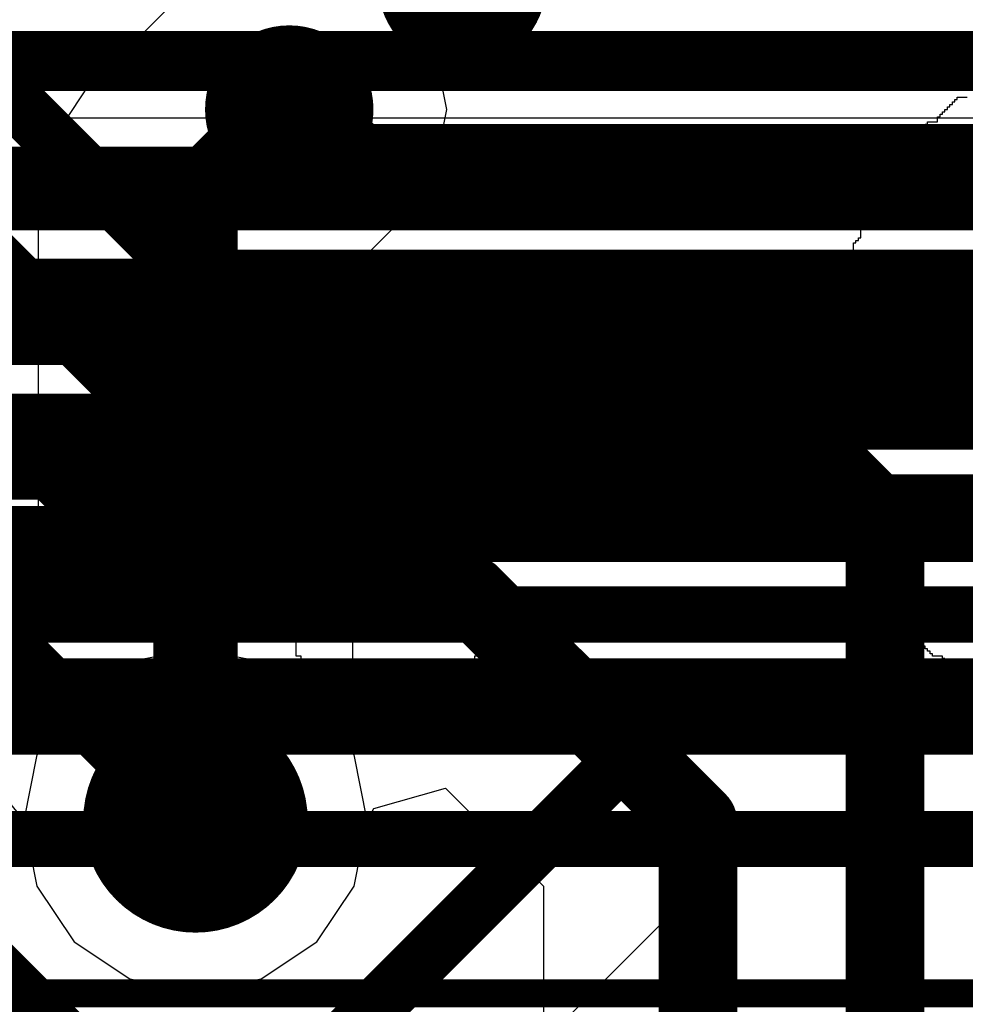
# Model space of a CAD drawing. Header units: millimetres. Extents: x -2 to 68, y -2 to 27.4.
# Tile 547 of 594: x 50 to 51.7, y 23 to 24.7. Entities that reach past the tile are written whole.
import ezdxf

# ---------------------------------------------------------------- set-up
doc = ezdxf.new("R2010")
doc.units = ezdxf.units.MM
for name, color, linetype in [('BottomLayer', 5, 'Continuous'), ('DrillGuide', 244, 'Continuous'), ('Mechanical15', 56, 'Continuous'), ('MidLayer1', 16, 'Continuous'), ('MidLayer2', 76, 'Continuous'), ('MidLayer3', 90, 'Continuous'), ('MidLayer4', 156, 'Continuous'), ('MidLayer5', 130, 'Continuous'), ('MidLayer6', 216, 'Continuous'), ('MidLayer7', 6, 'Continuous'), ('MidLayer8', 54, 'Continuous'), ('MultiLayer', 9, 'Continuous'), ('TopLayer', 1, 'Continuous'), ('TopOverlay', 2, 'Continuous'), ('ViaHoleLayer', 16, 'Continuous')]:
    doc.layers.add(name, color=color, linetype=linetype)

# ---------------------------------------------------------------- blocks, each defined once
blk = doc.blocks.new('MT53D512M32D2DS_053_WT_D_F_________1_168')
at = {"layer": 'Mechanical15', "const_width": 0.05}
blk.add_lwpolyline([(5.25, -7.5), (-5.25, -7.5)], dxfattribs=at)

msp = doc.modelspace()

# ---------------------------------------------------------------- linework, layer by layer
at = {"layer": 'BottomLayer'}
for p, q in [((59.8079, 24.6735), (43.6039, 24.6735)), ((49.6107, 23.292), (55.0816, 23.292))]:
    msp.add_line(p, q, dxfattribs=at)
at = {"layer": 'BottomLayer', "const_width": 0.15}
msp.add_lwpolyline([(50.725, 24.8, 1), (50.875, 24.8, 1)], format="xyb", close=True, dxfattribs=at)
at = {"layer": 'BottomLayer', "const_width": 0.1}
for points in [[(43.6039, 24.4186), (59.8079, 24.4186)], [(43.6868, 24.2186), (59.7251, 24.2186)], [(43.7696, 24.0186), (59.6422, 24.0186)], [(43.8525, 23.8186), (59.5594, 23.8186)], [(43.8635, 23.5468), (55.1871, 23.5468)]]:
    msp.add_lwpolyline(points, dxfattribs=at)
at = {"layer": 'DrillGuide'}
for points, const_width in [([(50.467, 24.5751, 1), (50.517, 24.5751, 1)], 0.05), ([(50.275, 23.308, 1), (50.375, 23.308, 1)], 0.1)]:
    msp.add_lwpolyline(points, format="xyb", close=True, dxfattribs=dict(at, const_width=const_width))
at = {"layer": 'MidLayer1'}
for p, q in [((50.2937, 24.7734), (50.1267, 24.6064)), ((50.751, 24.6824), (50.6903, 24.7734)), ((50.7724, 24.5751), (50.751, 24.6824)), ((50.1267, 24.6064), (50.066, 24.5154)), ((50.751, 24.4678), (50.7724, 24.5751)), ((50.066, 24.5154), (50.0446, 24.4081)), ((50.6903, 24.3769), (50.751, 24.4678)), ((50.0446, 24.4081), (50.0446, 23.4284)), ((50.6054, 24.292), (50.6903, 24.3769)), ((50.6054, 23.4284), (50.6054, 24.292)), ((50.0446, 23.4284), (50.0424, 23.4251)), ((50.6076, 23.4251), (50.6054, 23.4284)), ((50.0424, 23.4251), (50.0191, 23.308)), ((50.6309, 23.308), (50.6076, 23.4251)), ((50.0191, 23.308), (50.0424, 23.1909)), ((50.6076, 23.1909), (50.6309, 23.308)), ((50.0424, 23.1909), (50.1087, 23.0917)), ((50.5413, 23.0917), (50.6076, 23.1909)), ((50.1087, 23.0917), (50.2079, 23.0254)), ((50.4421, 23.0254), (50.5413, 23.0917)), ((50.2079, 23.0254), (50.325, 23.0021)), ((50.325, 23.0021), (50.4421, 23.0254))]:
    msp.add_line(p, q, dxfattribs=at)
for points, const_width in [([(50.417, 24.5751, 1), (50.567, 24.5751, 1)], 0.15), ([(50.4545, 24.5751, 1), (50.5295, 24.5751, 1)], 0.075), ([(50.2875, 24.4081, 1), (50.3625, 24.4081, 1)], 0.075), ([(50.2875, 24.4081, 1), (50.3625, 24.4081, 1)], 0.075), ([(50.225, 23.308, 1), (50.425, 23.308, 1)], 0.2), ([(50.2875, 23.308, 1), (50.3625, 23.308, 1)], 0.075)]:
    msp.add_lwpolyline(points, format="xyb", close=True, dxfattribs=dict(at, const_width=const_width))
at = {"layer": 'MidLayer1', "const_width": 0.15}
for points in [[(50.325, 24.4081), (50.492, 24.5751)], [(50.325, 23.308), (50.325, 24.4081)]]:
    msp.add_lwpolyline(points, dxfattribs=at)
at = {"layer": 'MidLayer2'}
for p, q in [((43.4661, 24.1573), (55.6252, 24.1573)), ((50.325, 23.6139), (50.2079, 23.5906)), ((50.4421, 23.5906), (50.325, 23.6139)), ((50.2079, 23.5906), (50.1087, 23.5243)), ((50.5413, 23.5243), (50.4421, 23.5906)), ((50.1087, 23.5243), (50.0424, 23.4251)), ((50.6076, 23.4251), (50.5413, 23.5243)), ((50.0424, 23.4251), (50.0191, 23.308)), ((50.6309, 23.308), (50.6076, 23.4251)), ((50.0191, 23.308), (50.0424, 23.1909)), ((50.6076, 23.1909), (50.6309, 23.308)), ((50.0424, 23.1909), (50.1087, 23.0917)), ((50.5413, 23.0917), (50.6076, 23.1909)), ((50.1087, 23.0917), (50.2079, 23.0254)), ((50.4421, 23.0254), (50.5413, 23.0917)), ((50.2079, 23.0254), (50.325, 23.0021)), ((50.325, 23.0021), (50.4421, 23.0254))]:
    msp.add_line(p, q, dxfattribs=at)
at = {"layer": 'MidLayer2', "const_width": 0.1}
for points in [[(42.5827, 24.658), (60.244, 24.658)], [(43.1171, 24.4122), (55.7308, 24.4122)]]:
    msp.add_lwpolyline(points, dxfattribs=at)
at = {"layer": 'MidLayer2', "const_width": 0.2}
msp.add_lwpolyline([(50.225, 23.308, 1), (50.425, 23.308, 1)], format="xyb", close=True, dxfattribs=at)
at = {"layer": 'MidLayer3'}
for p, q in [((49.9149, 23.4348), (50.0191, 23.308)), ((50.6426, 23.3293), (50.7703, 23.3654)), ((50.7703, 23.3654), (50.9447, 23.191)), ((50.6309, 23.308), (50.6426, 23.3293)), ((50.0191, 23.308), (50.0424, 23.1909)), ((50.6076, 23.1909), (50.6309, 23.308)), ((50.0424, 23.1909), (50.1087, 23.0917)), ((50.5413, 23.0917), (50.6076, 23.1909)), ((50.9447, 23.191), (50.9447, 22.0742)), ((50.1087, 23.0917), (50.2079, 23.0254)), ((50.4421, 23.0254), (50.5413, 23.0917)), ((50.2079, 23.0254), (50.325, 23.0021)), ((50.325, 23.0021), (50.4421, 23.0254))]:
    msp.add_line(p, q, dxfattribs=at)
at = {"layer": 'MidLayer3', "const_width": 0.14}
for points in [[(42.8784, 24.43), (52.9326, 24.43)], [(42.991, 24.19), (52.6493, 24.19)], [(43.912, 23.95), (51.441, 23.95)], [(51.441, 23.95), (51.553, 23.838)], [(51.553, 22.743), (51.553, 23.838)], [(44.2261, 23.7101), (50.8149, 23.7101)], [(50.8149, 23.7101), (51.22, 23.305)], [(51.22, 21.459), (51.22, 23.305)]]:
    msp.add_lwpolyline(points, dxfattribs=at)
at = {"layer": 'MidLayer3'}
for points, const_width in [([(51.406, 23.95, 1), (51.476, 23.95, 1)], 0.07), ([(51.406, 23.95, 1), (51.476, 23.95, 1)], 0.07), ([(51.518, 23.838, 1), (51.588, 23.838, 1)], 0.07), ([(51.518, 23.838, 1), (51.588, 23.838, 1)], 0.07), ([(50.7799, 23.7101, 1), (50.8499, 23.7101, 1)], 0.07), ([(50.7799, 23.7101, 1), (50.8499, 23.7101, 1)], 0.07), ([(50.225, 23.308, 1), (50.425, 23.308, 1)], 0.2), ([(51.185, 23.305, 1), (51.255, 23.305, 1)], 0.07), ([(51.185, 23.305, 1), (51.255, 23.305, 1)], 0.07)]:
    msp.add_lwpolyline(points, format="xyb", close=True, dxfattribs=dict(at, const_width=const_width))
at = {"layer": 'MidLayer4'}
for p, q in [((50.325, 23.6139), (50.2079, 23.5906)), ((50.4421, 23.5906), (50.325, 23.6139)), ((50.2079, 23.5906), (50.1087, 23.5243)), ((50.5413, 23.5243), (50.4421, 23.5906)), ((50.1087, 23.5243), (50.0424, 23.4251)), ((50.6076, 23.4251), (50.5413, 23.5243)), ((50.0424, 23.4251), (50.0191, 23.308)), ((50.6309, 23.308), (50.6076, 23.4251)), ((50.0191, 23.308), (50.0424, 23.1909)), ((50.6076, 23.1909), (50.6309, 23.308)), ((50.0424, 23.1909), (50.1087, 23.0917)), ((50.5413, 23.0917), (50.6076, 23.1909)), ((50.1087, 23.0917), (50.2079, 23.0254)), ((50.4421, 23.0254), (50.5413, 23.0917)), ((50.2079, 23.0254), (50.325, 23.0021)), ((50.325, 23.0021), (50.4421, 23.0254))]:
    msp.add_line(p, q, dxfattribs=at)
for points, const_width in [([(50.725, 24.8, 1), (50.875, 24.8, 1)], 0.15), ([(50.225, 23.308, 1), (50.425, 23.308, 1)], 0.2)]:
    msp.add_lwpolyline(points, format="xyb", close=True, dxfattribs=dict(at, const_width=const_width))
at = {"layer": 'MidLayer5'}
for p, q in [((44.7605, 24.0041), (55.241, 24.0041)), ((50.325, 23.6139), (50.2079, 23.5906)), ((50.4421, 23.5906), (50.325, 23.6139)), ((50.2079, 23.5906), (50.1087, 23.5243)), ((50.5413, 23.5243), (50.4421, 23.5906)), ((50.1087, 23.5243), (50.0424, 23.4251)), ((50.6076, 23.4251), (50.5413, 23.5243)), ((50.0424, 23.4251), (50.0191, 23.308)), ((50.6309, 23.308), (50.6076, 23.4251)), ((50.0191, 23.308), (50.0424, 23.1909)), ((50.6076, 23.1909), (50.6309, 23.308)), ((50.0424, 23.1909), (50.1087, 23.0917)), ((50.5413, 23.0917), (50.6076, 23.1909)), ((50.1087, 23.0917), (50.2079, 23.0254)), ((50.4421, 23.0254), (50.5413, 23.0917)), ((50.2079, 23.0254), (50.325, 23.0021)), ((50.325, 23.0021), (50.4421, 23.0254))]:
    msp.add_line(p, q, dxfattribs=at)
at = {"layer": 'MidLayer5', "const_width": 0.1}
for points in [[(43.3811, 24.6651), (55.5062, 24.6651)], [(44.572, 24.459), (55.4295, 24.459)], [(44.6549, 24.259), (55.3466, 24.259)]]:
    msp.add_lwpolyline(points, dxfattribs=at)
at = {"layer": 'MidLayer5', "const_width": 0.2}
msp.add_lwpolyline([(50.225, 23.308, 1), (50.425, 23.308, 1)], format="xyb", close=True, dxfattribs=at)
at = {"layer": 'MidLayer6'}
for p, q in [((55.0948, 24.4698), (42.8556, 24.4698)), ((50.7752, 22.7448), (51.2751, 23.2446)), ((51.2751, 23.2446), (53.4662, 23.2446))]:
    msp.add_line(p, q, dxfattribs=at)
at = {"layer": 'MidLayer6', "const_width": 0.1}
for points in [[(42.75, 24.2149), (55.0948, 24.2149)], [(49.758, 23.858), (50.308, 23.308)], [(49.3563, 23.658), (50.0893, 22.925)], [(50.595, 22.925), (51.1695, 23.4995)], [(51.1695, 23.4995), (55.2785, 23.4995)], [(50.308, 23.308), (50.325, 23.308)]]:
    msp.add_lwpolyline(points, dxfattribs=at)
at = {"layer": 'MidLayer6'}
for points, const_width in [([(51.1445, 23.4995, 1), (51.1945, 23.4995, 1)], 0.05), ([(51.1445, 23.4995, 1), (51.1945, 23.4995, 1)], 0.05), ([(50.225, 23.308, 1), (50.425, 23.308, 1)], 0.2), ([(50.283, 23.308, 1), (50.333, 23.308, 1)], 0.05), ([(50.283, 23.308, 1), (50.333, 23.308, 1)], 0.05), ([(50.3, 23.308, 1), (50.35, 23.308, 1)], 0.05)]:
    msp.add_lwpolyline(points, format="xyb", close=True, dxfattribs=dict(at, const_width=const_width))
at = {"layer": 'MidLayer7'}
for p, q in [((50.325, 23.6139), (50.2079, 23.5906)), ((50.4421, 23.5906), (50.325, 23.6139)), ((50.2079, 23.5906), (50.1087, 23.5243)), ((50.5413, 23.5243), (50.4421, 23.5906)), ((50.1087, 23.5243), (50.0424, 23.4251)), ((50.6076, 23.4251), (50.5413, 23.5243)), ((50.0424, 23.4251), (50.0191, 23.308)), ((50.6309, 23.308), (50.6076, 23.4251)), ((50.0191, 23.308), (50.0424, 23.1909)), ((50.6076, 23.1909), (50.6309, 23.308)), ((50.0424, 23.1909), (50.1087, 23.0917)), ((50.5413, 23.0917), (50.6076, 23.1909)), ((50.1087, 23.0917), (50.2079, 23.0254)), ((50.4421, 23.0254), (50.5413, 23.0917)), ((50.2079, 23.0254), (50.325, 23.0021)), ((50.325, 23.0021), (50.4421, 23.0254))]:
    msp.add_line(p, q, dxfattribs=at)
at = {"layer": 'MidLayer7', "const_width": 0.2}
msp.add_lwpolyline([(50.225, 23.308, 1), (50.425, 23.308, 1)], format="xyb", close=True, dxfattribs=at)
at = {"layer": 'MidLayer8'}
for p, q in [((42.4679, 24.5603), (54.3546, 24.5603)), ((50.325, 23.6139), (50.2079, 23.5906)), ((50.4421, 23.5906), (50.325, 23.6139)), ((50.2079, 23.5906), (50.1087, 23.5243)), ((50.5413, 23.5243), (50.4421, 23.5906)), ((50.1087, 23.5243), (50.0424, 23.4251)), ((50.6076, 23.4251), (50.5413, 23.5243)), ((50.0424, 23.4251), (50.0191, 23.308)), ((50.6309, 23.308), (50.6076, 23.4251)), ((50.0191, 23.308), (50.0424, 23.1909)), ((50.6076, 23.1909), (50.6309, 23.308)), ((50.0424, 23.1909), (50.1087, 23.0917)), ((50.5413, 23.0917), (50.6076, 23.1909)), ((50.1087, 23.0917), (50.2079, 23.0254)), ((50.4421, 23.0254), (50.5413, 23.0917)), ((50.2079, 23.0254), (50.325, 23.0021)), ((50.325, 23.0021), (50.4421, 23.0254))]:
    msp.add_line(p, q, dxfattribs=at)
at = {"layer": 'MidLayer8', "const_width": 0.2}
msp.add_lwpolyline([(50.225, 23.308, 1), (50.425, 23.308, 1)], format="xyb", close=True, dxfattribs=at)
at = {"layer": 'MultiLayer'}
for points, const_width in [([(50.725, 24.8, 1), (50.875, 24.8, 1)], 0.15), ([(50.417, 24.5751, 1), (50.567, 24.5751, 1)], 0.15), ([(50.225, 23.308, 1), (50.425, 23.308, 1)], 0.2)]:
    msp.add_lwpolyline(points, format="xyb", close=True, dxfattribs=dict(at, const_width=const_width))
at = {"layer": 'TopLayer'}
msp.add_line((49.8719, 23.0202), (55.3432, 23.0202), dxfattribs=at)
at = {"layer": 'TopLayer', "const_width": 0.1}
for points in [[(49.7611, 24.8325), (50.3185, 24.2751)], [(50.492, 24.5751), (50.5461, 24.5751)], [(50.5461, 24.5751), (50.6221, 24.4992)], [(49.7945, 24.4839), (50.2032, 24.0751)], [(50.6221, 24.4992), (55.9218, 24.4992)], [(49.7116, 24.2839), (50.1204, 23.8751)], [(50.3185, 24.2751), (55.863, 24.2751)], [(49.6288, 24.0839), (50.0375, 23.6751)], [(50.2032, 24.0751), (55.7801, 24.0751)], [(50.1204, 23.8751), (55.6973, 23.8751)], [(50.0375, 23.6751), (55.6144, 23.6751)], [(49.9547, 23.4751), (55.5316, 23.4751)], [(49.8719, 23.2751), (55.4488, 23.2751)]]:
    msp.add_lwpolyline(points, dxfattribs=at)
at = {"layer": 'TopLayer'}
for points, const_width in [([(50.417, 24.5751, 1), (50.567, 24.5751, 1)], 0.15), ([(50.467, 24.5751, 1), (50.517, 24.5751, 1)], 0.05), ([(50.5211, 24.5751, 1), (50.5711, 24.5751, 1)], 0.05), ([(50.5211, 24.5751, 1), (50.5711, 24.5751, 1)], 0.05), ([(50.5971, 24.4992, 1), (50.6471, 24.4992, 1)], 0.05), ([(50.5971, 24.4992, 1), (50.6471, 24.4992, 1)], 0.05), ([(50.2935, 24.2751, 1), (50.3435, 24.2751, 1)], 0.05), ([(50.2935, 24.2751, 1), (50.3435, 24.2751, 1)], 0.05), ([(50.1782, 24.0751, 1), (50.2282, 24.0751, 1)], 0.05), ([(50.1782, 24.0751, 1), (50.2282, 24.0751, 1)], 0.05), ([(50.0954, 23.8751, 1), (50.1454, 23.8751, 1)], 0.05), ([(50.0954, 23.8751, 1), (50.1454, 23.8751, 1)], 0.05), ([(50.0125, 23.6751, 1), (50.0625, 23.6751, 1)], 0.05), ([(50.0125, 23.6751, 1), (50.0625, 23.6751, 1)], 0.05)]:
    msp.add_lwpolyline(points, format="xyb", close=True, dxfattribs=dict(at, const_width=const_width))
at = {"layer": 'TopOverlay'}
for p, q in [((51.6731, 24.5842), (51.6731, 24.5886)), ((51.6731, 24.5886), (51.6775, 24.5886)), ((51.6775, 24.5886), (51.6775, 24.593)), ((51.6775, 24.593), (51.6819, 24.593)), ((51.6819, 24.593), (51.6819, 24.5974)), ((51.6819, 24.5974), (51.6996, 24.5974)), ((51.6555, 24.5666), (51.6555, 24.571)), ((51.6555, 24.571), (51.6599, 24.571)), ((51.6599, 24.571), (51.6599, 24.5754)), ((51.6599, 24.5754), (51.6643, 24.5754)), ((51.6643, 24.5754), (51.6643, 24.5798)), ((51.6643, 24.5798), (51.6687, 24.5798)), ((51.6687, 24.5798), (51.6687, 24.5842)), ((51.6687, 24.5842), (51.6731, 24.5842)), ((51.629, 24.5489), (51.629, 24.5533)), ((51.629, 24.5533), (51.6467, 24.5533)), ((51.6467, 24.5533), (51.6467, 24.5622)), ((51.6467, 24.5622), (51.6511, 24.5622)), ((51.6511, 24.5622), (51.6511, 24.5666)), ((51.6511, 24.5666), (51.6555, 24.5666)), ((51.6158, 24.5225), (51.6158, 24.5401)), ((51.6158, 24.5401), (51.6202, 24.5401)), ((51.6202, 24.5401), (51.6202, 24.5445)), ((51.6202, 24.5445), (51.6246, 24.5445)), ((51.6246, 24.5445), (51.6246, 24.5489)), ((51.6246, 24.5489), (51.629, 24.5489)), ((51.6026, 24.5136), (51.6026, 24.5181)), ((51.6026, 24.5181), (51.607, 24.5181)), ((51.607, 24.5181), (51.607, 24.5225)), ((51.607, 24.5225), (51.6158, 24.5225)), ((51.5849, 24.496), (51.5849, 24.5004)), ((51.5849, 24.5004), (51.5893, 24.5004)), ((51.5893, 24.5004), (51.5893, 24.5048)), ((51.5893, 24.5048), (51.5938, 24.5048)), ((51.5938, 24.5048), (51.5938, 24.5092)), ((51.5938, 24.5092), (51.5982, 24.5092)), ((51.5982, 24.5092), (51.5982, 24.5136)), ((51.5982, 24.5136), (51.6026, 24.5136)), ((51.5717, 24.4695), (51.5717, 24.4872)), ((51.5717, 24.4872), (51.5761, 24.4872)), ((51.5761, 24.4872), (51.5761, 24.4916)), ((51.5761, 24.4916), (51.5805, 24.4916)), ((51.5805, 24.4916), (51.5805, 24.496)), ((51.5805, 24.496), (51.5849, 24.496)), ((51.5629, 24.4607), (51.5629, 24.4651)), ((51.5629, 24.4651), (51.5673, 24.4651)), ((51.5673, 24.4651), (51.5673, 24.4695)), ((51.5673, 24.4695), (51.5717, 24.4695)), ((51.5497, 24.4387), (51.5497, 24.4519)), ((51.5497, 24.4519), (51.5541, 24.4519)), ((51.5541, 24.4519), (51.5541, 24.4563)), ((51.5541, 24.4563), (51.5585, 24.4563)), ((51.5585, 24.4563), (51.5585, 24.4607)), ((51.5585, 24.4607), (51.5629, 24.4607)), ((51.5408, 24.4166), (51.5408, 24.4343)), ((51.5408, 24.4343), (51.5452, 24.4343)), ((51.5452, 24.4343), (51.5452, 24.4387)), ((51.5452, 24.4387), (51.5497, 24.4387)), ((51.532, 24.399), (51.532, 24.4166)), ((51.532, 24.4166), (51.5408, 24.4166)), ((51.5232, 24.3902), (51.5232, 24.3946)), ((51.5232, 24.3946), (51.5276, 24.3946)), ((51.5276, 24.3946), (51.5276, 24.399)), ((51.5276, 24.399), (51.532, 24.399)), ((51.5188, 24.3637), (51.5188, 24.3902)), ((51.5188, 24.3902), (51.5232, 24.3902)), ((51.51, 24.3461), (51.51, 24.3637)), ((51.51, 24.3637), (51.5188, 24.3637)), ((51.5011, 24.3373), (51.5011, 24.3417)), ((51.5011, 24.3417), (51.5056, 24.3417)), ((51.5056, 24.3417), (51.5056, 24.3461)), ((51.5056, 24.3461), (51.51, 24.3461)), ((51.4967, 24.3108), (51.4967, 24.3373)), ((51.4967, 24.3373), (51.5011, 24.3373)), ((51.5011, 24.3108), (51.4967, 24.3108)), ((51.4967, 24.302), (51.4967, 24.3064)), ((51.4967, 24.3064), (51.5011, 24.3064)), ((51.5011, 24.3064), (51.5011, 24.3108)), ((51.4879, 24.2579), (51.4879, 24.2976)), ((51.4879, 24.2976), (51.4923, 24.2976)), ((51.4923, 24.2976), (51.4923, 24.302)), ((51.4923, 24.302), (51.4967, 24.302)), ((51.4791, 24.2491), (51.4791, 24.2579)), ((51.4791, 24.2579), (51.4879, 24.2579)), ((51.4747, 24.2447), (51.4747, 24.2491)), ((51.4747, 24.2491), (51.4791, 24.2491)), ((51.4791, 24.2447), (51.4747, 24.2447)), ((51.4791, 24.1785), (51.4791, 24.2447)), ((51.4659, 24.0065), (51.4659, 24.1697)), ((51.4659, 24.1697), (51.4703, 24.1697)), ((51.4703, 24.1697), (51.4703, 24.1741)), ((51.4703, 24.1741), (51.4747, 24.1741)), ((51.4747, 24.1741), (51.4747, 24.1785)), ((51.4747, 24.1785), (51.4791, 24.1785)), ((51.4703, 24.0065), (51.4659, 24.0065)), ((51.4703, 24.0021), (51.4703, 24.0065)), ((51.4747, 24.0021), (51.4703, 24.0021)), ((51.4747, 23.9977), (51.4747, 24.0021)), ((51.4791, 23.9977), (51.4747, 23.9977)), ((51.4791, 23.9316), (51.4791, 23.9977)), ((51.4747, 23.9272), (51.4747, 23.9316)), ((51.4747, 23.9316), (51.4791, 23.9316)), ((51.4791, 23.9272), (51.4747, 23.9272)), ((51.4791, 23.9183), (51.4791, 23.9272)), ((51.4879, 23.9183), (51.4791, 23.9183)), ((51.4879, 23.8654), (51.4879, 23.9183)), ((51.4967, 23.8654), (51.4879, 23.8654)), ((51.4967, 23.8566), (51.4967, 23.8654)), ((51.5011, 23.8566), (51.4967, 23.8566)), ((51.4967, 23.839), (51.4967, 23.8522)), ((51.4967, 23.8522), (51.5011, 23.8522)), ((51.5011, 23.8522), (51.5011, 23.8566)), ((51.5011, 23.839), (51.4967, 23.839)), ((51.5011, 23.8345), (51.5011, 23.839)), ((51.5056, 23.8345), (51.5011, 23.8345)), ((51.5056, 23.8301), (51.5056, 23.8345)), ((51.51, 23.8301), (51.5056, 23.8301)), ((51.51, 23.8037), (51.51, 23.8301)), ((50.6412, 23.7949), (50.6412, 23.7993)), ((50.6412, 23.7993), (50.6457, 23.7993)), ((50.6457, 23.7993), (50.6457, 23.8037)), ((50.6457, 23.8037), (50.6545, 23.8037)), ((50.6545, 23.8037), (50.6589, 23.8037)), ((50.6589, 23.8037), (50.6898, 23.8037)), ((50.6898, 23.8037), (50.6898, 23.7993)), ((50.6898, 23.7993), (50.6942, 23.7993)), ((50.6942, 23.7993), (50.6942, 23.7949)), ((51.5144, 23.8037), (51.51, 23.8037)), ((51.5144, 23.7993), (51.5144, 23.8037)), ((51.5188, 23.7993), (51.5144, 23.7993)), ((51.5188, 23.7728), (51.5188, 23.7993)), ((50.5707, 23.7772), (50.5707, 23.7816)), ((50.5707, 23.7816), (50.5972, 23.7816)), ((50.5972, 23.7816), (50.5972, 23.786)), ((50.5972, 23.786), (50.6016, 23.786)), ((50.6016, 23.786), (50.6016, 23.7905)), ((50.6016, 23.7905), (50.6368, 23.7905)), ((50.6368, 23.7905), (50.6368, 23.7949)), ((50.6368, 23.7949), (50.6412, 23.7949)), ((50.6942, 23.7949), (50.6986, 23.7949)), ((50.6986, 23.7949), (50.6986, 23.7905)), ((50.6986, 23.7905), (50.7339, 23.7905)), ((50.7339, 23.7905), (50.7339, 23.786)), ((50.7339, 23.786), (50.7383, 23.786)), ((50.7383, 23.786), (50.7383, 23.7816)), ((50.7383, 23.7816), (50.7647, 23.7816)), ((50.7647, 23.7816), (50.7647, 23.7772)), ((50.5531, 23.7596), (50.5531, 23.764)), ((50.5531, 23.764), (50.5575, 23.764)), ((50.5575, 23.764), (50.5575, 23.7684)), ((50.5575, 23.7684), (50.5619, 23.7684)), ((50.5619, 23.7684), (50.5619, 23.7728)), ((50.5619, 23.7728), (50.5663, 23.7728)), ((50.5663, 23.7728), (50.5663, 23.7772)), ((50.5663, 23.7772), (50.5707, 23.7772)), ((50.7647, 23.7772), (50.7691, 23.7772)), ((50.7691, 23.7772), (50.7691, 23.7728)), ((50.7691, 23.7728), (50.7735, 23.7728)), ((50.7735, 23.7728), (50.7735, 23.7684)), ((50.7735, 23.7684), (50.778, 23.7684)), ((50.778, 23.7684), (50.778, 23.764)), ((50.778, 23.764), (50.7824, 23.764)), ((50.7824, 23.764), (50.7824, 23.7596)), ((51.5232, 23.7728), (51.5188, 23.7728)), ((51.5232, 23.7684), (51.5232, 23.7728)), ((51.5276, 23.7684), (51.5232, 23.7684)), ((51.5276, 23.764), (51.5276, 23.7684)), ((51.532, 23.764), (51.5276, 23.764)), ((51.532, 23.7508), (51.532, 23.764)), ((50.5354, 23.7419), (50.5354, 23.7464)), ((50.5354, 23.7464), (50.5398, 23.7464)), ((50.5398, 23.7464), (50.5398, 23.7508)), ((50.5398, 23.7508), (50.5442, 23.7508)), ((50.5442, 23.7508), (50.5442, 23.7552)), ((50.5442, 23.7552), (50.5486, 23.7552)), ((50.5486, 23.7552), (50.5486, 23.7596)), ((50.5486, 23.7596), (50.5531, 23.7596)), ((50.7824, 23.7596), (50.7868, 23.7596)), ((50.7868, 23.7596), (50.7868, 23.7552)), ((50.7868, 23.7552), (50.7912, 23.7552)), ((50.7912, 23.7552), (50.7912, 23.7508)), ((50.7912, 23.7508), (50.7956, 23.7508)), ((50.7956, 23.7508), (50.7956, 23.7464)), ((50.7956, 23.7464), (50.8, 23.7464)), ((50.8, 23.7464), (50.8, 23.7419)), ((51.5364, 23.7508), (51.532, 23.7508)), ((51.5364, 23.7464), (51.5364, 23.7508)), ((51.5408, 23.7464), (51.5364, 23.7464)), ((51.5408, 23.7287), (51.5408, 23.7464)), ((50.5266, 23.7199), (50.5266, 23.7375)), ((50.5266, 23.7375), (50.531, 23.7375)), ((50.531, 23.7375), (50.531, 23.7419)), ((50.531, 23.7419), (50.5354, 23.7419)), ((50.8, 23.7419), (50.8044, 23.7419)), ((50.8044, 23.7419), (50.8044, 23.7375)), ((50.8044, 23.7375), (50.8088, 23.7375)), ((50.8088, 23.7375), (50.8088, 23.7199)), ((51.5497, 23.7287), (51.5408, 23.7287)), ((51.5497, 23.7111), (51.5497, 23.7287)), ((50.5134, 23.6846), (50.5134, 23.7155)), ((50.5134, 23.7155), (50.5222, 23.7155)), ((50.5222, 23.7155), (50.5222, 23.7199)), ((50.5222, 23.7199), (50.5266, 23.7199)), ((50.8088, 23.7199), (50.8132, 23.7199)), ((50.8132, 23.7199), (50.8132, 23.7155)), ((50.8132, 23.7155), (50.822, 23.7155)), ((50.822, 23.7155), (50.822, 23.6846)), ((51.5541, 23.7111), (51.5497, 23.7111)), ((51.5541, 23.7067), (51.5541, 23.7111)), ((51.5585, 23.7067), (51.5541, 23.7067)), ((51.5585, 23.7023), (51.5585, 23.7067)), ((51.5629, 23.7023), (51.5585, 23.7023)), ((51.5629, 23.6846), (51.5629, 23.7023)), ((50.5045, 23.6008), (50.5045, 23.6846)), ((50.5045, 23.6846), (50.5134, 23.6846)), ((50.822, 23.6846), (50.8309, 23.6846)), ((50.8309, 23.6846), (50.8309, 23.6008)), ((51.5717, 23.6846), (51.5629, 23.6846)), ((51.5717, 23.6802), (51.5717, 23.6846)), ((51.5761, 23.6802), (51.5717, 23.6802)), ((51.5761, 23.6758), (51.5761, 23.6802)), ((51.5805, 23.6758), (51.5761, 23.6758)), ((51.5805, 23.6714), (51.5805, 23.6758)), ((51.5849, 23.6714), (51.5805, 23.6714)), ((51.5849, 23.667), (51.5849, 23.6714)), ((51.5893, 23.667), (51.5849, 23.667)), ((51.5893, 23.6626), (51.5893, 23.667)), ((51.5938, 23.6626), (51.5893, 23.6626)), ((51.5938, 23.6449), (51.5938, 23.6626)), ((51.5982, 23.6449), (51.5938, 23.6449)), ((51.5982, 23.6405), (51.5982, 23.6449)), ((51.6026, 23.6405), (51.5982, 23.6405)), ((51.6026, 23.6361), (51.6026, 23.6405)), ((51.607, 23.6361), (51.6026, 23.6361)), ((51.607, 23.6317), (51.607, 23.6361)), ((51.6114, 23.6317), (51.607, 23.6317)), ((51.6114, 23.6273), (51.6114, 23.6317)), ((51.6158, 23.6273), (51.6114, 23.6273)), ((51.6158, 23.6229), (51.6158, 23.6273)), ((51.6202, 23.6229), (51.6158, 23.6229)), ((51.6202, 23.6185), (51.6202, 23.6229)), ((51.6246, 23.6185), (51.6202, 23.6185)), ((51.6246, 23.6141), (51.6246, 23.6185)), ((51.629, 23.6141), (51.6246, 23.6141)), ((51.629, 23.6097), (51.629, 23.6141)), ((51.6334, 23.6097), (51.629, 23.6097)), ((51.6334, 23.6052), (51.6334, 23.6097)), ((51.6378, 23.6052), (51.6334, 23.6052)), ((51.6378, 23.6008), (51.6378, 23.6052)), ((50.5134, 23.6008), (50.5045, 23.6008)), ((50.5134, 23.57), (50.5134, 23.6008)), ((50.8309, 23.6008), (50.822, 23.6008)), ((50.822, 23.6008), (50.822, 23.57)), ((51.6555, 23.6008), (51.6378, 23.6008)), ((51.6555, 23.5964), (51.6555, 23.6008)), ((51.6599, 23.5964), (51.6555, 23.5964)), ((51.6599, 23.592), (51.6599, 23.5964)), ((51.6643, 23.592), (51.6599, 23.592)), ((51.6643, 23.5876), (51.6643, 23.592)), ((51.6687, 23.5876), (51.6643, 23.5876)), ((51.6687, 23.5832), (51.6687, 23.5876)), ((50.5222, 23.57), (50.5134, 23.57)), ((50.5222, 23.5656), (50.5222, 23.57)), ((50.822, 23.57), (50.8132, 23.57)), ((50.8132, 23.57), (50.8132, 23.5656)), ((51.6731, 23.5832), (51.6687, 23.5832)), ((51.6731, 23.5788), (51.6731, 23.5832)), ((51.6775, 23.5788), (51.6731, 23.5788)), ((51.6775, 23.57), (51.6775, 23.5788)), ((51.6952, 23.57), (51.6775, 23.57)), ((51.6952, 23.5656), (51.6952, 23.57)), ((50.5266, 23.5656), (50.5222, 23.5656)), ((50.5266, 23.5479), (50.5266, 23.5656)), ((50.8044, 23.5567), (50.8, 23.5567)), ((50.8, 23.5567), (50.8, 23.5391)), ((50.8088, 23.5611), (50.8044, 23.5611)), ((50.8044, 23.5611), (50.8044, 23.5567)), ((50.8132, 23.5656), (50.8088, 23.5656)), ((50.8088, 23.5656), (50.8088, 23.5611)), ((51.6996, 23.5656), (51.6952, 23.5656)), ((50.531, 23.5479), (50.5266, 23.5479)), ((50.531, 23.5435), (50.531, 23.5479)), ((50.5354, 23.5435), (50.531, 23.5435)), ((50.5354, 23.5391), (50.5354, 23.5435)), ((50.5398, 23.5391), (50.5354, 23.5391)), ((50.5398, 23.5347), (50.5398, 23.5391)), ((50.5442, 23.5347), (50.5398, 23.5347)), ((50.5442, 23.5303), (50.5442, 23.5347)), ((50.7956, 23.5347), (50.7912, 23.5347)), ((50.7912, 23.5347), (50.7912, 23.5303)), ((50.8, 23.5391), (50.7956, 23.5391)), ((50.7956, 23.5391), (50.7956, 23.5347)), ((50.5486, 23.5303), (50.5442, 23.5303)), ((50.5486, 23.5259), (50.5486, 23.5303)), ((50.5531, 23.5259), (50.5486, 23.5259)), ((50.5531, 23.5215), (50.5531, 23.5259)), ((50.5575, 23.5215), (50.5531, 23.5215)), ((50.5575, 23.517), (50.5575, 23.5215)), ((50.5751, 23.517), (50.5575, 23.517)), ((50.5751, 23.5126), (50.5751, 23.517)), ((50.7691, 23.517), (50.7515, 23.517)), ((50.7515, 23.517), (50.7515, 23.5126)), ((50.7868, 23.5259), (50.7691, 23.5259)), ((50.7691, 23.5259), (50.7691, 23.517)), ((50.7912, 23.5303), (50.7868, 23.5303)), ((50.7868, 23.5303), (50.7868, 23.5259)), ((50.5795, 23.5126), (50.5751, 23.5126)), ((50.5795, 23.5082), (50.5795, 23.5126)), ((50.5839, 23.5082), (50.5795, 23.5082)), ((50.5839, 23.5038), (50.5839, 23.5082)), ((50.6192, 23.5038), (50.5839, 23.5038)), ((50.6192, 23.4994), (50.6192, 23.5038)), ((50.6236, 23.4994), (50.6192, 23.4994)), ((50.6236, 23.495), (50.6236, 23.4994)), ((50.7162, 23.4994), (50.7118, 23.4994)), ((50.7118, 23.4994), (50.7118, 23.495)), ((50.7206, 23.5038), (50.7162, 23.5038)), ((50.7162, 23.5038), (50.7162, 23.4994)), ((50.7294, 23.5082), (50.7206, 23.5082)), ((50.7206, 23.5082), (50.7206, 23.5038)), ((50.7294, 23.5038), (50.7294, 23.5082)), ((50.7427, 23.5038), (50.7294, 23.5038)), ((50.7471, 23.5082), (50.7427, 23.5082)), ((50.7427, 23.5082), (50.7427, 23.5038)), ((50.7515, 23.5126), (50.7471, 23.5126)), ((50.7471, 23.5126), (50.7471, 23.5082)), ((50.7118, 23.495), (50.6236, 23.495))]:
    msp.add_line(p, q, dxfattribs=at)
at = {"layer": 'ViaHoleLayer'}
for points, const_width in [([(50.467, 24.5751, 1), (50.517, 24.5751, 1)], 0.05), ([(50.275, 23.308, 1), (50.375, 23.308, 1)], 0.1)]:
    msp.add_lwpolyline(points, format="xyb", close=True, dxfattribs=dict(at, const_width=const_width))

# ---------------------------------------------------------------- block references
at = {"rotation": 180}
msp.add_blockref('MT53D512M32D2DS_053_WT_D_F_________1_168', (51.5, 15.5), dxfattribs=at)

doc.saveas('drawing.dxf')
